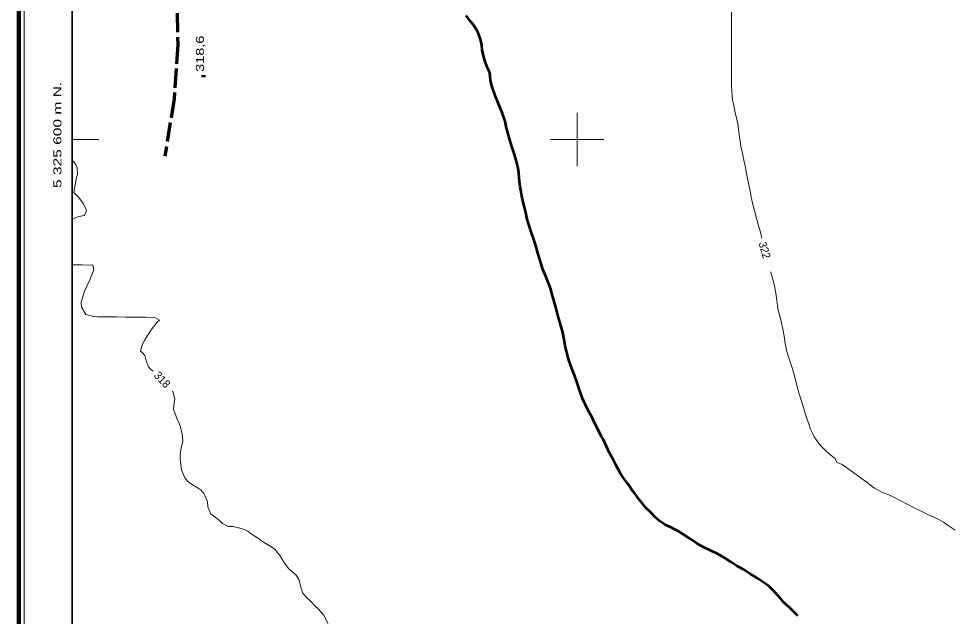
# Model space of a CAD drawing. Extents: x 240591 to 242335, y 5323482 to 5326937.
# Drawn here: x 240590.8 to 240941, y 5325421.5 to 5325645.2 of the extents above; entities that cross this region are included whole.
import ezdxf
from ezdxf.enums import TextEntityAlignment as Align

# ---------------------------------------------------------------- set-up
doc = ezdxf.new("R2010")
doc.units = 0
doc.header["$LTSCALE"] = 1.2
doc.linetypes.add('LONG_DASHED', pattern=[7.5, 6, -1.5])
for name, color, linetype, lineweight in [('1', 7, 'Continuous', 53), ('2', 7, 'Continuous', 13), ('22', 7, 'LONG_DASHED', 70), ('3', 7, 'Continuous', 140), ('60', 7, 'Continuous', 35), ('61', 7, 'Continuous', 13)]:
    doc.layers.add(name, color=color, linetype=linetype, lineweight=lineweight)

msp = doc.modelspace()

# ---------------------------------------------------------------- linework, layer by layer
at = {"layer": '1', "linetype": 'LONG_DASHED'}
for points in [[(240790.7, 5325541.9), (240790, 5325544.3), (240789.4, 5325545.9), (240788.4, 5325548.4), (240787.2, 5325551.3), (240786.5, 5325553.4), (240786, 5325555.1), (240785.4, 5325557.1), (240784.3, 5325561), (240783.8, 5325562.6), (240782.7, 5325565.8), (240781.7, 5325568.9), (240781.2, 5325570.6), (240780.8, 5325572.6), (240780.2, 5325575.2), (240779.5, 5325578), (240778.9, 5325581), (240778.7, 5325582.4), (240778.5, 5325584.2), (240778.2, 5325587.4), (240777.9, 5325589.3), (240777.5, 5325591.3), (240777, 5325593.1), (240776.4, 5325594.7), (240775.4, 5325597.7), (240774.6, 5325600.7), (240773.9, 5325603), (240773.6, 5325604.2), (240773.1, 5325606.8), (240772.5, 5325608.6), (240772.1, 5325609.7), (240771.5, 5325611.2), (240770.3, 5325614), (240769.7, 5325615.5), (240768.6, 5325618.6), (240768, 5325620.5), (240767.6, 5325622.3), (240767.4, 5325623.6), (240767.3, 5325624.9), (240767.1, 5325625.5), (240766.3, 5325627.1), (240765.5, 5325629.5), (240765.1, 5325630.8), (240764.5, 5325633.6), (240764.3, 5325635.3), (240763.9, 5325637), (240763.4, 5325638.6), (240762.8, 5325640.3), (240762, 5325641.7), (240761.1, 5325643), (240760.1, 5325644.2), (240758.4, 5325646.4)], [(240882.7, 5325421.7), (240881.7, 5325422.7), (240879.7, 5325424.6), (240877.4, 5325426.8), (240876.3, 5325428), (240874.1, 5325430.5), (240873, 5325431.6), (240871.8, 5325432.7), (240870.5, 5325433.7), (240867.9, 5325435.5), (240866.5, 5325436.4), (240865, 5325437.3), (240862.4, 5325439), (240860, 5325440.3), (240857.7, 5325441.7), (240855.2, 5325443.4), (240853.7, 5325444.3), (240852.1, 5325445.1), (240850.5, 5325445.9), (240847.4, 5325447.3), (240846, 5325448.1), (240844.8, 5325448.9), (240842.4, 5325450.5), (240839.9, 5325452.1), (240838.1, 5325453.2), (240836.7, 5325454), (240835, 5325454.8), (240833, 5325455.7), (240832.1, 5325456.3), (240831, 5325457.1), (240829.3, 5325458.6), (240827.6, 5325460.3), (240825.7, 5325462.2), (240824.9, 5325463.2), (240823.2, 5325465.3), (240821.6, 5325467.4), (240820.8, 5325468.5), (240819.1, 5325471), (240817.8, 5325472.7), (240816.3, 5325475), (240815.4, 5325476.6), (240814.5, 5325478.2), (240813.4, 5325480.4), (240812.2, 5325482.6), (240811, 5325485), (240809.9, 5325487.5), (240809.2, 5325488.7), (240807.8, 5325491.5), (240806.7, 5325493.7), (240805.4, 5325496.4), (240804.6, 5325497.8), (240803.3, 5325500.4), (240802.7, 5325501.7), (240802.1, 5325503), (240801.1, 5325505.9), (240799.9, 5325509.3), (240799.1, 5325511.7), (240798.1, 5325514.2), (240797.1, 5325517), (240796.7, 5325518.3), (240796.3, 5325519.7), (240795.6, 5325522.7), (240795.2, 5325525.1), (240794.5, 5325528.2), (240794.1, 5325529.8), (240793.7, 5325531.2), (240792.9, 5325533.7), (240792.4, 5325535.7), (240792, 5325537.2), (240791.2, 5325540.2), (240790.7, 5325541.9)]]:
    msp.add_lwpolyline(points, dxfattribs=at)
at = {"layer": '2', "linetype": 'LONG_DASHED'}
for points in [[(240869.3, 5325563), (240868.8, 5325565.3), (240868.3, 5325566.9), (240867.3, 5325570.4), (240866.7, 5325572.5), (240866, 5325575.2), (240865.3, 5325578.4), (240865, 5325580.2), (240864.5, 5325582.4), (240863.9, 5325585.2), (240863.5, 5325587.2), (240863, 5325590.1), (240862.5, 5325592.2), (240861.9, 5325595.3), (240861.4, 5325597.5), (240861, 5325600.1), (240860.7, 5325601.8), (240860.5, 5325603.8), (240860.2, 5325606), (240859.8, 5325608.1), (240859.3, 5325610), (240858.6, 5325613.3), (240858.3, 5325614.8), (240858.1, 5325616.4), (240858, 5325618.2), (240857.9, 5325620.2), (240857.9, 5325622.4), (240857.9, 5325625.2), (240857.9, 5325628.2), (240857.9, 5325631.2), (240857.9, 5325634.4), (240857.9, 5325637.1), (240857.9, 5325640.6), (240857.9, 5325644), (240857.9, 5325647.7)], [(240610.8, 5325570.1), (240613.3, 5325571.1), (240615.5, 5325571.5), (240616.2, 5325573.4), (240615.7, 5325574.6), (240615, 5325576), (240614.1, 5325577.3), (240613.2, 5325578.4), (240612.4, 5325579.2), (240611.5, 5325580.2), (240611.9, 5325583), (240612.5, 5325585.7), (240612.8, 5325586.9), (240612.7, 5325589.4), (240612.2, 5325590.6), (240611.4, 5325591.6), (240610.8, 5325592.1)], [(240617.5, 5325547.5), (240618.9, 5325551.2), (240618.6, 5325553), (240616.9, 5325552.9), (240614.6, 5325553), (240611.7, 5325553), (240610.8, 5325553.1)], [(240897.3, 5325479.1), (240896.6, 5325480.7), (240896, 5325481.1), (240894.9, 5325482), (240893.5, 5325483.2), (240891.6, 5325485.1), (240890.6, 5325486.2), (240889.7, 5325487.4), (240888.9, 5325488.7), (240888.2, 5325490.1), (240887.5, 5325491.6), (240886.8, 5325493.5), (240886.2, 5325495.1), (240885.7, 5325496.7), (240885, 5325499.1), (240884.1, 5325502), (240883.1, 5325505.1), (240882.5, 5325507.4), (240881.7, 5325510.5), (240881.1, 5325512.9), (240880.6, 5325514.5), (240879.7, 5325517.1), (240878.7, 5325520.1), (240878.4, 5325521.7), (240878, 5325523.6), (240877.6, 5325526.3), (240877, 5325529.6), (240876.6, 5325531.3), (240875.8, 5325534.5), (240875.4, 5325536), (240875.1, 5325537.7), (240874.8, 5325539.7), (240874.5, 5325542.5), (240874.1, 5325544.5), (240873.7, 5325546.3), (240873, 5325549), (240872.5, 5325550.5)], [(240641.2, 5325513.2), (240640.2, 5325514), (240639.4, 5325514.9), (240638.6, 5325517.1), (240638.1, 5325519.1), (240637.2, 5325520.1), (240636.5, 5325520.8), (240637.2, 5325523.3), (240637.9, 5325524.7), (240638.8, 5325526.2), (240639.8, 5325527.7), (240640.8, 5325529.2), (240641.8, 5325530.5), (240642.7, 5325531.6), (240643.5, 5325532.4), (240641.8, 5325533.4), (240638.4, 5325533.5), (240636.5, 5325533.5), (240634.6, 5325533.5), (240632.6, 5325533.5), (240630.8, 5325533.5), (240627.4, 5325533.6), (240626, 5325533.6), (240623.2, 5325533.6), (240621.8, 5325533.6), (240620.3, 5325533.6), (240618.8, 5325533.7), (240616, 5325534.5), (240614.3, 5325537.2), (240614.2, 5325539.1), (240615.4, 5325543.2), (240616.5, 5325545.3), (240617.5, 5325547.5)], [(240706.6, 5325418.8), (240705.1, 5325421.9), (240703.9, 5325423.3), (240703.2, 5325424), (240701.5, 5325425.7), (240700.6, 5325426.6), (240699.7, 5325427.5), (240698.8, 5325428.4), (240697.3, 5325430.1), (240696.6, 5325432), (240695.8, 5325435.3), (240694.8, 5325436.9), (240692, 5325439.2), (240690.4, 5325441.4), (240689.5, 5325442.9), (240688.6, 5325444.3), (240686.8, 5325446.6), (240684.6, 5325448), (240681.9, 5325449.6), (240680.6, 5325450.6), (240677.9, 5325452.4), (240676.6, 5325453.3), (240675.4, 5325454), (240673.1, 5325454.6), (240671.2, 5325455.1), (240670.5, 5325455.1), (240669.3, 5325455.1), (240667.2, 5325456.2), (240666, 5325457.3), (240664.4, 5325458.6), (240662.8, 5325459.9), (240661.7, 5325462.4), (240661.6, 5325464.3), (240660.6, 5325466.7), (240660.2, 5325467.5), (240659, 5325468.8), (240657.4, 5325469.8), (240655.8, 5325470.8), (240655.2, 5325471.2), (240654, 5325472.1), (240653, 5325473.3), (240651.9, 5325475.9), (240651.7, 5325477.1), (240651.5, 5325478.2), (240651.3, 5325480.3), (240651.3, 5325482), (240651.7, 5325484.5), (240652.3, 5325486.9), (240652.2, 5325488.9), (240651.4, 5325492.4), (240650.8, 5325494), (240650, 5325495.7), (240648.8, 5325498.9), (240649.1, 5325501.5), (240649.3, 5325502.9), (240648.5, 5325505.6), (240648.3, 5325505.8)], [(240941.7, 5325453.7), (240939.1, 5325455.5), (240937.3, 5325456.7), (240935.6, 5325457.7), (240933.7, 5325458.6), (240931.7, 5325459.5), (240928.9, 5325460.9), (240925.8, 5325462.3), (240924, 5325463.3), (240921.1, 5325464.8), (240918.2, 5325466.3), (240916.2, 5325467.2), (240914.2, 5325468), (240912.4, 5325468.9), (240911.4, 5325469.4), (240910.6, 5325470.1), (240908.6, 5325471.7), (240906.6, 5325473.1), (240904.7, 5325474.5), (240902, 5325476.5), (240899.3, 5325478.3), (240898.5, 5325478.7), (240897.3, 5325479.1)]]:
    msp.add_lwpolyline(points, dxfattribs=at)
at = {"layer": '22'}
msp.add_lwpolyline([(240610.8, 5325862.2), (240620.2, 5325856), (240629, 5325825), (240635.4, 5325792.9), (240635, 5325761.4), (240642.8, 5325738.8), (240647.9, 5325712), (240648, 5325679), (240650, 5325656.3), (240650.4, 5325635.5), (240649, 5325615.2), (240645.6, 5325593.7)], dxfattribs=at)
at = {"layer": '3'}
msp.add_line((240660, 5325623.3), (240660, 5325624.1), dxfattribs=at)
at = {"layer": '60', "lineweight": 158}
msp.add_lwpolyline([(242321.7, 5323482.5), (240590.8, 5323482.5), (240590.8, 5326907.9), (242321.7, 5326907.9)], close=True, dxfattribs=at)
at = {"layer": '60', "lineweight": 13}
msp.add_lwpolyline([(240592.8, 5323484.5), (240592.8, 5326905.9), (242319.7, 5326905.9), (242319.7, 5323484.5)], close=True, dxfattribs=at)
at = {"layer": '60'}
msp.add_lwpolyline([(240610.8, 5326369.9), (242301.7, 5326369.9), (242301.7, 5323502.5), (240610.8, 5323502.5)], close=True, dxfattribs=at)
at = {"layer": '61'}
msp.add_line((240610.8, 5325600), (240620.8, 5325600), dxfattribs=at)
for points in [[(240800, 5325610), (240800, 5325600), (240800, 5325590)], [(240790, 5325600), (240800, 5325600), (240810, 5325600)]]:
    msp.add_lwpolyline(points, dxfattribs=at)

# ---------------------------------------------------------------- texts
at = {"layer": '2', "width": 0.95}
msp.add_text('322', height=3, rotation=285.888, dxfattribs=at).set_placement((240868, 5325561.2))
at = {"layer": '2'}
msp.add_text('318', height=3, rotation=313.318, dxfattribs=at).set_placement((240641.2, 5325511.5))
at = {"layer": '3', "width": 1.35}
msp.add_text('318,6', height=3, rotation=90, dxfattribs=at).set_placement((240660.2, 5325625.3))
at = {"layer": '61', "width": 1.45}
msp.add_text('5 325 600 m N.', height=3, rotation=90, dxfattribs=at).set_placement((240606.8, 5325601.7), align=Align.CENTER)

doc.saveas('drawing.dxf')
